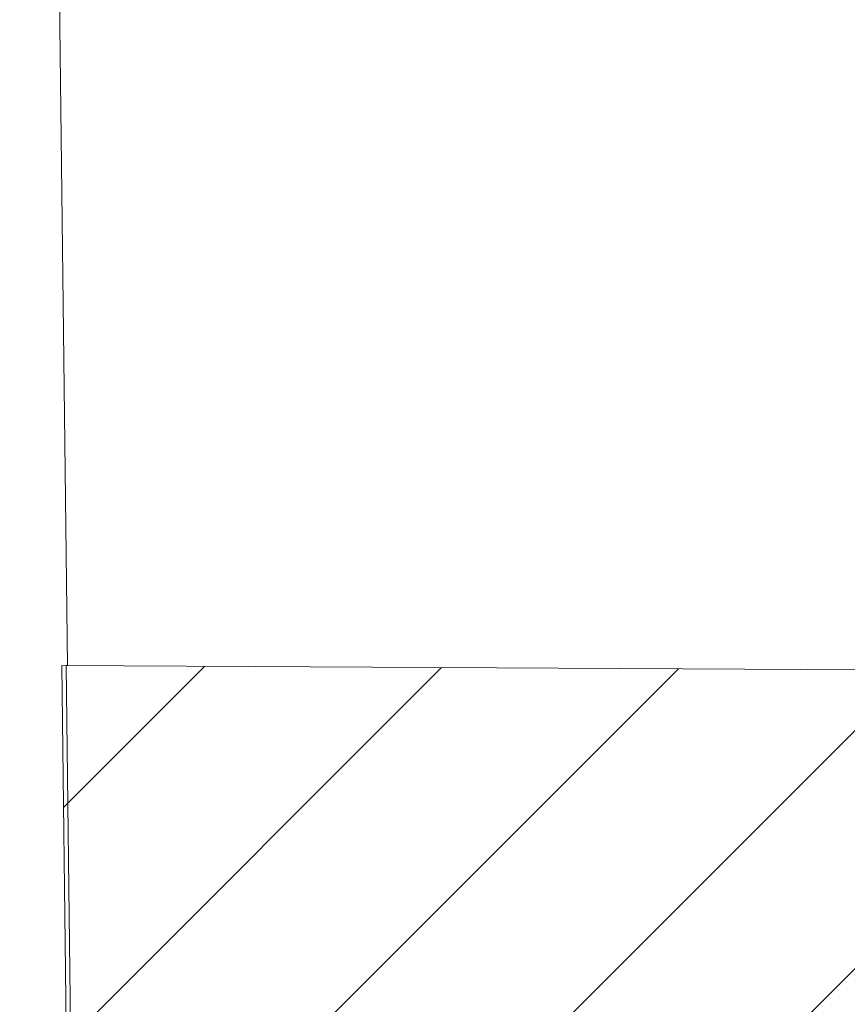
# Model space of a CAD drawing. Header units: millimetres. Extents: x -148444 to 51443, y -4810 to 453290.
# Tile 405 of 551: x -106867 to -105983, y 371171 to 372224. Entities that reach past the tile are written whole.
import ezdxf

# ---------------------------------------------------------------- set-up
doc = ezdxf.new("R2010")
doc.units = ezdxf.units.MM
doc.layers.add('- PRZEGRODY PROJEKTOWANE', color=8, linetype='Continuous')
doc.layers.add('z JAN', color=8, linetype='Continuous')

msp = doc.modelspace()

# ---------------------------------------------------------------- hatches: boundary and pattern name
at = {"layer": '- PRZEGRODY PROJEKTOWANE', "linetype": 'Continuous', "lineweight": 15}
h = msp.add_hatch(dxfattribs=at)
h.set_pattern_fill('Bloczki_ceramiczne_0002', color=8, style=0, pattern_type=2)
h.set_pattern_definition([(45, (-365826.84, 644656.78), (-127.27922, 127.27922), [])])
h.paths.add_polyline_path([(-106822.1, 371533.4), (-106632.1, 355556.8), (-106482.9, 355348.4), (-103986.4, 355342.7), (-103986.4, 371517.7)])

# ---------------------------------------------------------------- linework, layer by layer
at = {"layer": '- PRZEGRODY PROJEKTOWANE', "color": 8, "linetype": 'Continuous', "lineweight": 13, "ltscale": 100, "flags": 128}
msp.add_lwpolyline([(-106822.1, 371533.4), (-106632.1, 355556.8), (-106482.9, 355348.4), (-103986.4, 355342.7), (-103986.4, 371517.7)], close=True, dxfattribs=at)
at = {"layer": 'z JAN', "color": 8, "linetype": 'Continuous', "lineweight": 13, "ltscale": 100, "flags": 128}
msp.add_lwpolyline([(-107838.3, 368629), (-107838.3, 371988.6), (-107754.4, 371988.2), (-107746.4, 373423.3), (-106838.8, 373418.3), (-106816.1, 371533.3), (-106817.4, 371533.3), (-106628.3, 355831.6), (-107758.3, 355834.5), (-107758.3, 368629)], close=True, dxfattribs=at)

doc.saveas('drawing.dxf')
